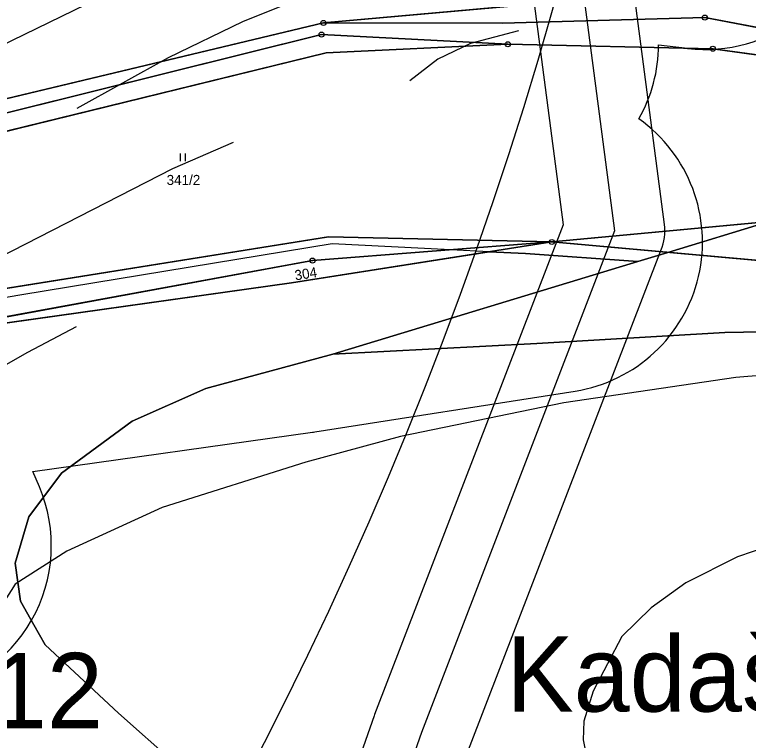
# Model space of a CAD drawing. Extents: x -706130 to -698555, y -971544 to -967260.
# Drawn here: x -703502.6 to -703356.7, y -970142.5 to -969998.2 of the extents above; entities that cross this region are included whole.
import ezdxf

# ---------------------------------------------------------------- set-up
doc = ezdxf.new("R2010")
doc.units = 0
for name, color, linetype in [('BPEJ hranice S', 7, 'Continuous'), ('BPEJ I-II trida ochrany S', 7, 'Continuous'), ('BPEJ kód', 7, 'Continuous'), ('Docházková izochrona - VLAK N', 7, 'Continuous'), ('Elektro VN nadzemní volne 22 S', 7, 'Continuous'), ('KN_Hranice_parcel', 7, 'Continuous'), ('KN_Parcelni cisla', 7, 'Continuous'), ('KN_Polygon parcely', 7, 'Continuous'), ('KN_Popisy_pomistni nazvy', 7, 'Continuous'), ('KN_POZEMKY_10_LESNI POZEMEK', 7, 'Continuous'), ('KN_POZEMKY_14_OSTATNI PLOCHA', 7, 'Continuous'), ('KN_POZEMKY_2_ORNA PUDA', 7, 'Continuous'), ('KN_POZEMKY_7_TTP', 7, 'Continuous'), ('KN_VYUZITI_17_ostatni plocha_ostatni komunikace', 7, 'Continuous'), ('KN_Značky bodu BP', 7, 'Continuous'), ('KN_Značky kultur', 7, 'Continuous'), ('OP ELE VN_VVN_trafostanice', 7, 'Continuous'), ('OP lesa 30 m', 7, 'Continuous'), ('Plochy lesní všeobecné S', 7, 'Continuous'), ('Plochy smíšené nezastavěného území všeobecné S', 7, 'Continuous'), ('Plochy zemědělské všeobecné CELEK S', 7, 'Continuous'), ('Regulační bloky v krajině S', 7, 'Continuous'), ('VÝŠKOPIS_vrstevnice doplňková', 7, 'Continuous'), ('VÝŠKOPIS_vrstevnice hlavní', 7, 'Continuous'), ('VÝŠKOPIS_vrstevnice zesílená', 7, 'Continuous')]:
    doc.layers.add(name, color=color, linetype=linetype)

msp = doc.modelspace()

# ---------------------------------------------------------------- linework, layer by layer
at = {"layer": 'BPEJ hranice S'}
for points in [[(-703352.7, -970039.34), (-703372.64, -970045.43), (-703378.64, -970047.27), (-703400.99, -970045.68), (-703408.21, -970045.32), (-703415.87, -970044.94), (-703439.42, -970043.76), (-703501.22, -970053.88), (-703543.19, -970061.06)], [(-703331.49, -970060.83), (-703361.3, -970061.37), (-703398.7, -970063.54), (-703439.35, -970065.71), (-703378.64, -970047.27), (-703372.64, -970045.43), (-703352.7, -970039.34)], [(-703527.23, -970062.71), (-703447.56, -970051.49), (-703408.21, -970045.32), (-703400.99, -970045.68), (-703378.64, -970047.27), (-703439.35, -970065.71), (-703464.59, -970072.52), (-703479.23, -970079.03), (-703493.32, -970089.33), (-703499.83, -970098.01), (-703502.54, -970107.23), (-703501.45, -970114.82), (-703498.82, -970119.5), (-703496.57, -970123.49), (-703481.94, -970137.05), (-703470.76, -970147)], [(-703470.76, -970147), (-703481.94, -970137.05), (-703496.57, -970123.49), (-703498.82, -970119.5), (-703501.45, -970114.82), (-703502.54, -970107.23), (-703499.83, -970098.01), (-703493.32, -970089.33), (-703479.23, -970079.03), (-703464.59, -970072.52), (-703439.35, -970065.71), (-703398.7, -970063.54), (-703361.3, -970061.37), (-703331.49, -970060.83)]]:
    msp.add_lwpolyline(points, dxfattribs=at)
at = {"layer": 'BPEJ I-II trida ochrany S'}
for p, q in [((-703361.3, -970061.37), (-703398.7, -970063.54)), ((-703398.7, -970063.54), (-703439.35, -970065.71)), ((-703493.32, -970089.33), (-703499.83, -970098.01))]:
    msp.add_line(p, q, dxfattribs=at)
for points in [[(-703306.01, -970057.57), (-703331.49, -970060.83), (-703361.3, -970061.37)], [(-703439.35, -970065.71), (-703464.59, -970072.52), (-703479.23, -970079.03), (-703493.32, -970089.33)], [(-703499.83, -970098.01), (-703502.54, -970107.23), (-703501.45, -970114.82)], [(-703501.45, -970114.82), (-703498.82, -970119.5), (-703496.57, -970123.49)], [(-703496.57, -970123.49), (-703481.94, -970137.05), (-703470.76, -970147)]]:
    msp.add_lwpolyline(points, dxfattribs=at)
at = {"layer": 'Docházková izochrona - VLAK N'}
msp.add_circle((-704165.45, -969778.77), 800, dxfattribs=at)
at = {"layer": 'Elektro VN nadzemní volne 22 S'}
msp.add_lwpolyline([(-703443.09, -969426.25), (-703442.83, -969498.28), (-703442.41, -969613.58), (-703430.12, -969699.75), (-703411.88, -969827.6), (-703397.4, -969933.35), (-703383.25, -970041.16), (-703421.69, -970140.94), (-703453.07, -970230.28), (-703485.88, -970319.71), (-703511.29, -970390), (-703529.71, -970414.06)], dxfattribs=at)
at = {"layer": 'KN_Hranice_parcel'}
msp.add_line((-703533.33, -970021.77), (-703441.2, -969999.8), dxfattribs=at)
for points in [[(-703409.48, -969970.36), (-703378.41, -969994.14), (-703441.2, -969999.8)], [(-703441.2, -969999.8), (-703405.57, -969999.83), (-703365.33, -969998.75), (-703348.12, -970002)], [(-703404.51, -970004.05), (-703441.55, -970002.12), (-703532.52, -970024.69), (-703549.03, -970029.83), (-703569.73, -970037.36), (-703630.86, -970066.93), (-703770.88, -970088.93)], [(-703404.51, -970004.05), (-703440.66, -970005.74), (-703533.84, -970028.57), (-703550.64, -970032.73), (-703569.93, -970040.02), (-703579.89, -970044.43), (-703597.68, -970059.34), (-703543.12, -970058.76), (-703440.19, -970042.36), (-703395.77, -970043.37)], [(-703348.61, -970007.02), (-703363.7, -970004.94), (-703404.51, -970004.05)], [(-703348.61, -970007.02), (-703351.73, -970039.25), (-703395.77, -970043.37)], [(-703395.77, -970043.37), (-703443.34, -970047.08), (-703533.48, -970063.59)], [(-703527.23, -970062.71), (-703447.56, -970051.49), (-703395.77, -970043.37)], [(-703395.77, -970043.37), (-703330.9, -970049.16), (-703214.07, -970078.16), (-703084.29, -970113.47), (-703035.09, -970122.78)]]:
    msp.add_lwpolyline(points, dxfattribs=at)
at = {"layer": 'KN_Polygon parcely'}
for points in [[(-703453.18, -969973.09), (-703536.77, -969994.39), (-703596.82, -970006.98), (-703713.64, -970022.54), (-703736.66, -970022.5), (-703755.86, -970024.35), (-703754.92, -970065.8), (-703753.98, -970080.95), (-703631.57, -970064.18), (-703581.15, -970030.93), (-703575.77, -970029.17), (-703533.33, -970021.77), (-703441.2, -969999.8), (-703378.41, -969994.14), (-703409.48, -969970.36)], [(-703345.81, -969978.15), (-703365.13, -969975.07), (-703398.83, -969971), (-703409.48, -969970.36), (-703378.41, -969994.14), (-703441.2, -969999.8), (-703405.57, -969999.83), (-703365.33, -969998.75), (-703348.12, -970002)], [(-703770.88, -970088.93), (-703630.86, -970066.93), (-703569.73, -970037.36), (-703549.03, -970029.83), (-703532.52, -970024.69), (-703441.55, -970002.12), (-703404.51, -970004.05), (-703363.7, -970004.94), (-703348.61, -970007.02), (-703348.12, -970002), (-703365.33, -969998.75), (-703405.57, -969999.83), (-703441.2, -969999.8), (-703533.33, -970021.77), (-703572.28, -970036.04), (-703631.57, -970064.18), (-703753.98, -970080.95), (-703771.36, -970082.59)], [(-703770.88, -970088.93), (-703741.2, -970085.2), (-703658.73, -970074.83), (-703645.23, -970073.63), (-703533.48, -970063.59), (-703443.34, -970047.08), (-703395.77, -970043.37), (-703440.19, -970042.36), (-703543.12, -970058.76), (-703597.68, -970059.34), (-703579.89, -970044.43), (-703569.93, -970040.02), (-703550.64, -970032.73), (-703533.84, -970028.57), (-703440.66, -970005.74), (-703404.51, -970004.05), (-703441.55, -970002.12), (-703532.52, -970024.69), (-703549.03, -970029.83), (-703569.73, -970037.36), (-703630.86, -970066.93)], [(-703543.12, -970058.76), (-703440.19, -970042.36), (-703395.77, -970043.37), (-703351.73, -970039.25), (-703348.61, -970007.02), (-703363.7, -970004.94), (-703404.51, -970004.05), (-703440.66, -970005.74), (-703533.84, -970028.57), (-703550.64, -970032.73), (-703569.93, -970040.02), (-703579.89, -970044.43), (-703597.68, -970059.34)], [(-703084.29, -970113.47), (-703035.09, -970122.78), (-703029.25, -970094.27), (-703120.8, -970075.58), (-703125.25, -970074.26), (-703188.14, -970052.77), (-703241.39, -970035.42), (-703321.05, -970010.83), (-703348.61, -970007.02), (-703351.73, -970039.25), (-703395.77, -970043.37), (-703330.9, -970049.16), (-703214.07, -970078.16)], [(-703059.96, -970234.42), (-703048.81, -970203.91), (-703040.22, -970170.64), (-703042.42, -970149.39), (-703035.09, -970122.78), (-703084.29, -970113.47), (-703214.07, -970078.16), (-703330.9, -970049.16), (-703395.77, -970043.37), (-703447.56, -970051.49), (-703527.23, -970062.71), (-703528.72, -970095.73), (-703527.12, -970099.52), (-703525.33, -970103.75), (-703575.47, -970110.67), (-703562.22, -970150.94), (-703420.94, -970144.86), (-703371.96, -970147.76), (-703264.02, -970171.01), (-703179.97, -970194.21), (-703103.1, -970216.61)], [(-703443.34, -970047.08), (-703533.48, -970063.59), (-703527.23, -970062.71), (-703447.56, -970051.49), (-703395.77, -970043.37)]]:
    msp.add_lwpolyline(points, close=True, dxfattribs=at)
at = {"layer": 'KN_POZEMKY_10_LESNI POZEMEK'}
for p, q in [((-703532.52, -970024.69), (-703441.55, -970002.12)), ((-703441.55, -970002.12), (-703404.51, -970004.05)), ((-703404.51, -970004.05), (-703440.66, -970005.74)), ((-703440.66, -970005.74), (-703533.84, -970028.57)), ((-703543.12, -970058.76), (-703440.19, -970042.36)), ((-703395.77, -970043.37), (-703447.56, -970051.49)), ((-703395.77, -970043.37), (-703443.34, -970047.08)), ((-703443.34, -970047.08), (-703395.77, -970043.37)), ((-703440.19, -970042.36), (-703395.77, -970043.37)), ((-703443.34, -970047.08), (-703533.48, -970063.59)), ((-703533.48, -970063.59), (-703443.34, -970047.08)), ((-703447.56, -970051.49), (-703527.23, -970062.71))]:
    msp.add_line(p, q, dxfattribs=at)
at = {"layer": 'KN_POZEMKY_14_OSTATNI PLOCHA'}
for p, q in [((-703533.33, -970021.77), (-703441.2, -969999.8)), ((-703441.2, -969999.8), (-703405.57, -969999.83)), ((-703405.57, -969999.83), (-703365.33, -969998.75)), ((-703365.33, -969998.75), (-703348.12, -970002)), ((-703441.55, -970002.12), (-703532.52, -970024.69)), ((-703404.51, -970004.05), (-703441.55, -970002.12)), ((-703363.7, -970004.94), (-703404.51, -970004.05)), ((-703348.61, -970007.02), (-703363.7, -970004.94))]:
    msp.add_line(p, q, dxfattribs=at)
at = {"layer": 'KN_POZEMKY_2_ORNA PUDA'}
for p, q in [((-703447.56, -970051.49), (-703395.77, -970043.37)), ((-703395.77, -970043.37), (-703330.9, -970049.16)), ((-703527.23, -970062.71), (-703447.56, -970051.49))]:
    msp.add_line(p, q, dxfattribs=at)
at = {"layer": 'KN_POZEMKY_7_TTP'}
for p, q in [((-703441.2, -969999.8), (-703378.41, -969994.14)), ((-703378.41, -969994.14), (-703441.2, -969999.8)), ((-703441.2, -969999.8), (-703533.33, -970021.77)), ((-703405.57, -969999.83), (-703441.2, -969999.8)), ((-703365.33, -969998.75), (-703405.57, -969999.83)), ((-703348.12, -970002), (-703365.33, -969998.75)), ((-703440.66, -970005.74), (-703404.51, -970004.05)), ((-703404.51, -970004.05), (-703363.7, -970004.94)), ((-703533.84, -970028.57), (-703440.66, -970005.74)), ((-703363.7, -970004.94), (-703348.61, -970007.02)), ((-703351.73, -970039.25), (-703395.77, -970043.37)), ((-703395.77, -970043.37), (-703351.73, -970039.25)), ((-703440.19, -970042.36), (-703543.12, -970058.76)), ((-703395.77, -970043.37), (-703440.19, -970042.36)), ((-703330.9, -970049.16), (-703395.77, -970043.37))]:
    msp.add_line(p, q, dxfattribs=at)
at = {"layer": 'KN_VYUZITI_17_ostatni plocha_ostatni komunikace'}
for p, q in [((-703533.33, -970021.77), (-703441.2, -969999.8)), ((-703441.2, -969999.8), (-703405.57, -969999.83)), ((-703405.57, -969999.83), (-703365.33, -969998.75)), ((-703365.33, -969998.75), (-703348.12, -970002)), ((-703441.55, -970002.12), (-703532.52, -970024.69)), ((-703404.51, -970004.05), (-703441.55, -970002.12)), ((-703363.7, -970004.94), (-703404.51, -970004.05)), ((-703348.61, -970007.02), (-703363.7, -970004.94))]:
    msp.add_line(p, q, dxfattribs=at)
at = {"layer": 'KN_Značky bodu BP'}
for centre, radius in [((-703365.33, -969998.75), 0.5), ((-703441.2, -969999.8), 0.5), ((-703441.2, -969999.8), 0.0303), ((-703365.33, -969998.75), 0.0303), ((-703441.55, -970002.12), 0.5), ((-703441.55, -970002.12), 0.0303), ((-703404.51, -970004.05), 0.5), ((-703404.51, -970004.05), 0.0303), ((-703363.7, -970004.94), 0.5), ((-703363.7, -970004.94), 0.0303), ((-703395.77, -970043.37), 0.5), ((-703395.77, -970043.37), 0.0303), ((-703443.34, -970047.08), 0.5), ((-703443.34, -970047.08), 0.0303)]:
    msp.add_circle(centre, radius, dxfattribs=at)
at = {"layer": 'KN_Značky kultur'}
for p, q in [((-703469.65, -970027.3), (-703469.65, -970025.8)), ((-703468.65, -970027.3), (-703468.65, -970025.8))]:
    msp.add_line(p, q, dxfattribs=at)
at = {"layer": 'OP ELE VN_VVN_trafostanice'}
for points in [[(-703443.28, -969678.3), (-703440.02, -969701.16), (-703440.02, -969701.16), (-703421.78, -969828.98), (-703407.31, -969934.68), (-703393.5, -970039.94), (-703431.02, -970137.35), (-703431.12, -970137.63), (-703462.48, -970226.9), (-703495.27, -970316.27), (-703495.28, -970316.31), (-703520.17, -970385.15), (-703537.59, -970407.9)], [(-703521.82, -970420.21), (-703503.35, -970396.08), (-703502.97, -970395.56), (-703502.63, -970395), (-703502.32, -970394.42), (-703502.05, -970393.83), (-703501.89, -970393.4), (-703476.48, -970323.12), (-703443.68, -970233.72), (-703443.64, -970233.59), (-703412.31, -970144.4), (-703373.92, -970044.76), (-703373.78, -970044.37), (-703373.59, -970043.75), (-703373.44, -970043.11), (-703373.34, -970042.47), (-703373.27, -970041.81), (-703373.25, -970041.16), (-703373.27, -970040.51), (-703373.34, -970039.86), (-703387.48, -969932.05)]]:
    msp.add_lwpolyline(points, dxfattribs=at)
at = {"layer": 'OP lesa 30 m'}
for p, q in [((-703374.51, -970004.16), (-703368.73, -970004.85)), ((-703442.91, -970081.13), (-703391.12, -970073.01))]:
    msp.add_line(p, q, dxfattribs=at)
msp.add_lwpolyline([(-703497.7, -970092.06), (-703498.98, -970089.03), (-703443.38, -970081.2)], dxfattribs=at)
for centre, start, end in [((-703365.13, -969975.07), 263.1137, 80.3447), ((-703404.51, -970004.05), 330.3623, 359.7992), ((-703395.77, -970043.37), 278.9107, 54.7015), ((-703447.56, -970051.49), 278.0163, 278.9107), ((-703525.33, -970103.75), 277.858, 22.9365)]:
    msp.add_arc(centre, 30, start, end, dxfattribs=at)
at = {"layer": 'Plochy lesní všeobecné S'}
for p, q in [((-703441.55, -970002.12), (-703532.52, -970024.69)), ((-703404.51, -970004.05), (-703441.55, -970002.12)), ((-703440.66, -970005.74), (-703404.51, -970004.05)), ((-703533.84, -970028.57), (-703440.66, -970005.74)), ((-703440.19, -970042.36), (-703543.12, -970058.76)), ((-703447.56, -970051.49), (-703395.77, -970043.37)), ((-703395.77, -970043.37), (-703440.19, -970042.36)), ((-703527.23, -970062.71), (-703447.56, -970051.49))]:
    msp.add_line(p, q, dxfattribs=at)
at = {"layer": 'Plochy smíšené nezastavěného území všeobecné S'}
for p, q in [((-703441.2, -969999.8), (-703533.33, -970021.77)), ((-703348.12, -970002), (-703365.33, -969998.75))]:
    msp.add_line(p, q, dxfattribs=at)
for points in [[(-703365.33, -969998.75), (-703405.57, -969999.83), (-703441.2, -969999.8)], [(-703569.73, -970037.36), (-703549.03, -970029.83), (-703532.52, -970024.69), (-703441.55, -970002.12), (-703404.51, -970004.05)], [(-703404.51, -970004.05), (-703363.7, -970004.94), (-703348.61, -970007.02)]]:
    msp.add_lwpolyline(points, dxfattribs=at)
at = {"layer": 'Plochy zemědělské všeobecné CELEK S'}
for p, q in [((-703533.33, -970021.77), (-703441.2, -969999.8)), ((-703441.2, -969999.8), (-703405.57, -969999.83)), ((-703405.57, -969999.83), (-703365.33, -969998.75)), ((-703365.33, -969998.75), (-703348.12, -970002)), ((-703404.51, -970004.05), (-703440.66, -970005.74)), ((-703363.7, -970004.94), (-703404.51, -970004.05)), ((-703440.66, -970005.74), (-703533.84, -970028.57)), ((-703348.61, -970007.02), (-703363.7, -970004.94)), ((-703543.12, -970058.76), (-703440.19, -970042.36)), ((-703395.77, -970043.37), (-703447.56, -970051.49)), ((-703440.19, -970042.36), (-703395.77, -970043.37)), ((-703447.56, -970051.49), (-703527.23, -970062.71))]:
    msp.add_line(p, q, dxfattribs=at)
at = {"layer": 'Regulační bloky v krajině S'}
for p, q in [((-703441.2, -969999.8), (-703533.33, -970021.77)), ((-703533.33, -970021.77), (-703441.2, -969999.8)), ((-703441.2, -969999.8), (-703405.57, -969999.83)), ((-703405.57, -969999.83), (-703365.33, -969998.75)), ((-703348.12, -970002), (-703365.33, -969998.75)), ((-703365.33, -969998.75), (-703348.12, -970002)), ((-703441.55, -970002.12), (-703532.52, -970024.69)), ((-703404.51, -970004.05), (-703441.55, -970002.12)), ((-703440.66, -970005.74), (-703404.51, -970004.05)), ((-703404.51, -970004.05), (-703440.66, -970005.74)), ((-703363.7, -970004.94), (-703404.51, -970004.05)), ((-703533.84, -970028.57), (-703440.66, -970005.74)), ((-703440.66, -970005.74), (-703533.84, -970028.57)), ((-703348.61, -970007.02), (-703363.7, -970004.94)), ((-703440.19, -970042.36), (-703543.12, -970058.76)), ((-703543.12, -970058.76), (-703440.19, -970042.36)), ((-703447.56, -970051.49), (-703395.77, -970043.37)), ((-703395.77, -970043.37), (-703447.56, -970051.49)), ((-703395.77, -970043.37), (-703440.19, -970042.36)), ((-703440.19, -970042.36), (-703395.77, -970043.37)), ((-703527.23, -970062.71), (-703447.56, -970051.49)), ((-703447.56, -970051.49), (-703527.23, -970062.71))]:
    msp.add_line(p, q, dxfattribs=at)
for points in [[(-703365.33, -969998.75), (-703405.57, -969999.83), (-703441.2, -969999.8)], [(-703569.73, -970037.36), (-703549.03, -970029.83), (-703532.52, -970024.69), (-703441.55, -970002.12), (-703404.51, -970004.05)], [(-703404.51, -970004.05), (-703363.7, -970004.94), (-703348.61, -970007.02)]]:
    msp.add_lwpolyline(points, dxfattribs=at)
at = {"layer": 'VÝŠKOPIS_vrstevnice doplňková'}
msp.add_lwpolyline([(-703330.72, -970096.46), (-703358.83, -970106.02), (-703369.1, -970111.16), (-703375.95, -970116.15), (-703381.8, -970121.86), (-703387.5, -970132.7), (-703389.36, -970138.69), (-703389.5, -970142.4), (-703388.07, -970149.82), (-703386.65, -970153.53), (-703384.22, -970157.24), (-703376.52, -970164.37), (-703371.67, -970167.94), (-703349.41, -970179.5)], dxfattribs=at)
at = {"layer": 'VÝŠKOPIS_vrstevnice hlavní'}
for points in [[(-703349.99, -969837.74), (-703357.54, -969853.35), (-703359.54, -969860.2), (-703378.8, -969910.71), (-703381.94, -969924.69), (-703382.79, -969946.66), (-703384.36, -969960.64), (-703385.51, -969965.35), (-703387.22, -969969.2), (-703389.79, -969972.91), (-703410.19, -969982.75), (-703433.59, -969990.03), (-703457.27, -969999.59), (-703472.11, -970006.72), (-703490.23, -970016.85)], [(-703476.23, -969990.17), (-703564.56, -970033.12), (-703577.26, -970041.25)], [(-703402.37, -970001.34), (-703411.9, -970003.87), (-703418.46, -970007.01), (-703424.03, -970011.29)], [(-703459.12, -970023.56), (-703471.25, -970028.84), (-703516.48, -970051.95), (-703542.73, -970062.79)], [(-703331.72, -970068.07), (-703359.11, -970070.35), (-703393.35, -970075.35), (-703425.88, -970082.05), (-703444.71, -970087.19), (-703473.25, -970096.18), (-703492.22, -970104.88), (-703502.55, -970111.45), (-703508.77, -970121.15), (-703510.77, -970126.28), (-703512.77, -970135.56), (-703512.63, -970142.4), (-703510.91, -970146.4), (-703502.35, -970157.38), (-703493.08, -970167.23), (-703485.38, -970173.79), (-703477.96, -970178.93), (-703451.85, -970191.34), (-703386.22, -970213.74), (-703360.82, -970221.3), (-703338.85, -970229)]]:
    msp.add_lwpolyline(points, dxfattribs=at)
at = {"layer": 'VÝŠKOPIS_vrstevnice zesílená'}
msp.add_lwpolyline([(-703490.42, -970060.22), (-703500.07, -970065.36), (-703549.43, -970093.47), (-703558.99, -970100.17), (-703574.83, -970115.87), (-703577.26, -970120.86), (-703575.83, -970146.83), (-703564.84, -970159.1), (-703544.3, -970174.79), (-703525.18, -970186.92), (-703501.21, -970200.47), (-703493.08, -970202.9)], dxfattribs=at)

# ---------------------------------------------------------------- texts
at = {"layer": 'BPEJ kód'}
msp.add_text('7.21.12', height=15, dxfattribs=at).set_placement((-703551.98, -970140.1))
at = {"layer": 'KN_Parcelni cisla'}
msp.add_text('341/2', height=2, dxfattribs=at).set_placement((-703472.39, -970032.03))
msp.add_text('304', height=2, rotation=9, dxfattribs=at).set_placement((-703446.75, -970051.02))
at = {"layer": 'KN_Popisy_pomistni nazvy'}
msp.add_text('Kadašák', height=15, dxfattribs=at).set_placement((-703404.78, -970136.77))

doc.saveas('drawing.dxf')
